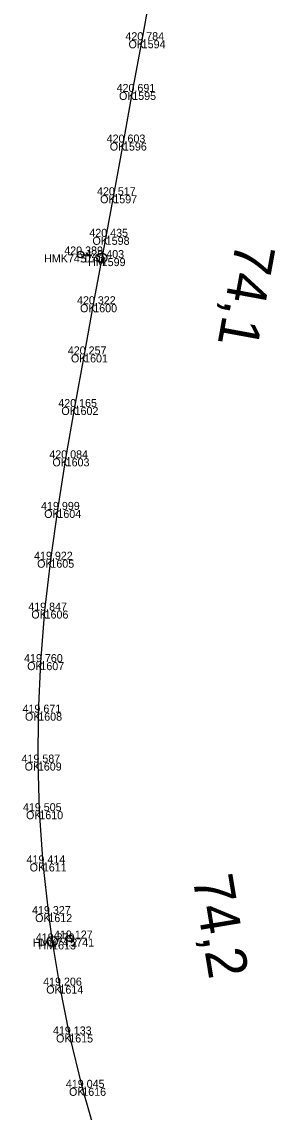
# Model space of a CAD drawing. Extents: x -621782 to -610392, y -1141853 to -1122321.
# Drawn here: x -619460.9 to -619422.9, y -1129936.1 to -1129772.6 of the extents above; entities that cross this region are included whole.
import ezdxf

# ---------------------------------------------------------------- set-up
doc = ezdxf.new("R2010")
doc.units = 0
for name, color, linetype in [('Vrstva 1', 7, 'Continuous'), ('Vrstva 60', 7, 'Continuous'), ('Vrstva 61', 7, 'Continuous'), ('Vrstva 62', 7, 'Continuous'), ('Vrstva 7', 7, 'Continuous')]:
    doc.layers.add(name, color=color, linetype=linetype)

msp = doc.modelspace()

# ---------------------------------------------------------------- linework, layer by layer
at = {"layer": 'Vrstva 1'}
msp.add_lwpolyline([(-619441.86, -1129769.59), (-619442.93, -1129775.41), (-619444.35, -1129783.16), (-619445.74, -1129790.75), (-619447.19, -1129798.65), (-619448.33, -1129804.88), (-619448.93, -1129808.07), (-619450.2, -1129814.99), (-619451.57, -1129822.51), (-619453, -1129830.4), (-619454.34, -1129838.09), (-619455.58, -1129845.82), (-619456.63, -1129853.29), (-619457.5, -1129860.92), (-619458.13, -1129868.64), (-619458.45, -1129876.22), (-619458.51, -1129883.7), (-619458.29, -1129890.99), (-619457.76, -1129898.82), (-619456.93, -1129906.41), (-619456.37, -1129910.51), (-619455.27, -1129917.14), (-619453.8, -1129924.46), (-619451.85, -1129932.46), (-619449.77, -1129939.77)], dxfattribs=at)
at = {"layer": 'Vrstva 60'}
for p, q in [((-619442.93, -1129775.41), (-619442.93, -1129775.41)), ((-619444.35, -1129783.16), (-619444.35, -1129783.16)), ((-619445.74, -1129790.75), (-619445.74, -1129790.75)), ((-619447.19, -1129798.65), (-619447.19, -1129798.65)), ((-619448.33, -1129804.88), (-619448.33, -1129804.88)), ((-619452.1, -1129807.53), (-619452.1, -1129807.53)), ((-619448.93, -1129808.07), (-619448.93, -1129808.07)), ((-619450.2, -1129814.99), (-619450.2, -1129814.99)), ((-619451.57, -1129822.51), (-619451.57, -1129822.51)), ((-619453, -1129830.4), (-619453, -1129830.4)), ((-619454.34, -1129838.09), (-619454.34, -1129838.09)), ((-619455.58, -1129845.82), (-619455.58, -1129845.82)), ((-619456.63, -1129853.29), (-619456.63, -1129853.29)), ((-619457.5, -1129860.92), (-619457.5, -1129860.92)), ((-619458.13, -1129868.64), (-619458.13, -1129868.64)), ((-619458.45, -1129876.22), (-619458.45, -1129876.22)), ((-619458.51, -1129883.7), (-619458.51, -1129883.7)), ((-619458.29, -1129890.99), (-619458.29, -1129890.99)), ((-619457.76, -1129898.82), (-619457.76, -1129898.82)), ((-619456.93, -1129906.41), (-619456.93, -1129906.41)), ((-619456.37, -1129910.51), (-619456.37, -1129910.51)), ((-619453.64, -1129910.08), (-619453.64, -1129910.08)), ((-619455.27, -1129917.14), (-619455.27, -1129917.14)), ((-619453.8, -1129924.46), (-619453.8, -1129924.46)), ((-619451.85, -1129932.46), (-619451.85, -1129932.46))]:
    msp.add_line(p, q, dxfattribs=at)
at = {"layer": 'Vrstva 7'}
for p, q in [((-619452.09, -1129807.48), (-619452.11, -1129807.58)), ((-619453.64, -1129910.03), (-619453.63, -1129910.13))]:
    msp.add_line(p, q, dxfattribs=at)
for centre, radius in [((-619452.1, -1129807.53), 0.5), ((-619448.93, -1129808.07), 0.75), ((-619456.37, -1129910.51), 0.75), ((-619453.64, -1129910.08), 0.5)]:
    msp.add_circle(centre, radius, dxfattribs=at)

# ---------------------------------------------------------------- texts
at = {"layer": 'Vrstva 60'}
for s, p in [('1594', (-619442.93, -1129776.61)), ('1595', (-619444.35, -1129784.36)), ('1596', (-619445.74, -1129791.95)), ('1597', (-619447.19, -1129799.85)), ('1598', (-619448.33, -1129806.08)), ('5740', (-619452.1, -1129808.73)), ('1599', (-619448.93, -1129809.27)), ('1600', (-619450.2, -1129816.19)), ('1601', (-619451.57, -1129823.71)), ('1602', (-619453, -1129831.59)), ('1603', (-619454.34, -1129839.29)), ('1604', (-619455.58, -1129847.02)), ('1605', (-619456.63, -1129854.49)), ('1606', (-619457.5, -1129862.11)), ('1607', (-619458.13, -1129869.84)), ('1608', (-619458.45, -1129877.42)), ('1609', (-619458.51, -1129884.9)), ('1610', (-619458.29, -1129892.19)), ('1611', (-619457.76, -1129900.02)), ('1612', (-619456.93, -1129907.61)), ('1613', (-619456.37, -1129911.71)), ('5741', (-619453.64, -1129911.28)), ('1614', (-619455.27, -1129918.34)), ('1615', (-619453.8, -1129925.66)), ('1616', (-619451.85, -1129933.66))]:
    msp.add_text(s, height=1.2, dxfattribs=at).set_placement(p)
at = {"layer": 'Vrstva 61'}
for s, p in [('420.784', (-619445.38, -1129775.41)), ('420.691', (-619446.7, -1129783.16)), ('420.603', (-619448.19, -1129790.75)), ('420.517', (-619449.64, -1129798.65)), ('420.435', (-619450.79, -1129804.88)), ('420.389', (-619454.55, -1129807.53)), ('420.403', (-619451.38, -1129808.07)), ('420.322', (-619452.64, -1129814.99)), ('420.257', (-619454.02, -1129822.51)), ('420.165', (-619455.45, -1129830.4)), ('420.084', (-619456.79, -1129838.09)), ('419.999', (-619458.03, -1129845.82)), ('419.922', (-619459.08, -1129853.29)), ('419.847', (-619459.95, -1129860.92)), ('419.760', (-619460.58, -1129868.64)), ('419.671', (-619460.81, -1129876.22)), ('419.587', (-619460.96, -1129883.7)), ('419.505', (-619460.75, -1129890.99)), ('419.414', (-619460.21, -1129898.82)), ('419.327', (-619459.38, -1129906.41)), ('419.279', (-619458.82, -1129910.51)), ('419.127', (-619456.09, -1129910.08)), ('419.206', (-619457.72, -1129917.14)), ('419.133', (-619456.25, -1129924.46)), ('419.045', (-619454.31, -1129932.46))]:
    msp.add_text(s, height=1.2, dxfattribs=at).set_placement(p)
at = {"layer": 'Vrstva 62'}
for s, p in [('OK', (-619444.91, -1129776.61)), ('OK', (-619446.33, -1129784.36)), ('OK', (-619447.72, -1129791.95)), ('OK', (-619449.17, -1129799.85)), ('OK', (-619450.32, -1129806.08)), ('HMK74.1', (-619457.57, -1129808.73)), ('HM', (-619450.96, -1129809.27)), ('OK', (-619452.18, -1129816.19)), ('OK', (-619453.55, -1129823.71)), ('OK', (-619454.98, -1129831.59)), ('OK', (-619456.33, -1129839.29)), ('OK', (-619457.56, -1129847.02)), ('OK', (-619458.62, -1129854.49)), ('OK', (-619459.49, -1129862.11)), ('OK', (-619460.11, -1129869.84)), ('OK', (-619460.44, -1129877.42)), ('OK', (-619460.49, -1129884.9)), ('OK', (-619460.28, -1129892.19)), ('OK', (-619459.74, -1129900.02)), ('OK', (-619458.92, -1129907.61)), ('HMK74.2', (-619459.29, -1129911.28)), ('HM', (-619458.4, -1129911.71)), ('OK', (-619457.25, -1129918.34)), ('OK', (-619455.78, -1129925.66)), ('OK', (-619453.84, -1129933.66))]:
    msp.add_text(s, height=1.2, dxfattribs=at).set_placement(p)
at = {"layer": 'Vrstva 7'}
for s, rotation, p in [('74,1', 259.6034, (-619428.74, -1129805.49)), ('74,2', 279.3964, (-619435.32, -1129900.95))]:
    msp.add_text(s, height=6, rotation=rotation, dxfattribs=at).set_placement(p)

doc.saveas('drawing.dxf')
